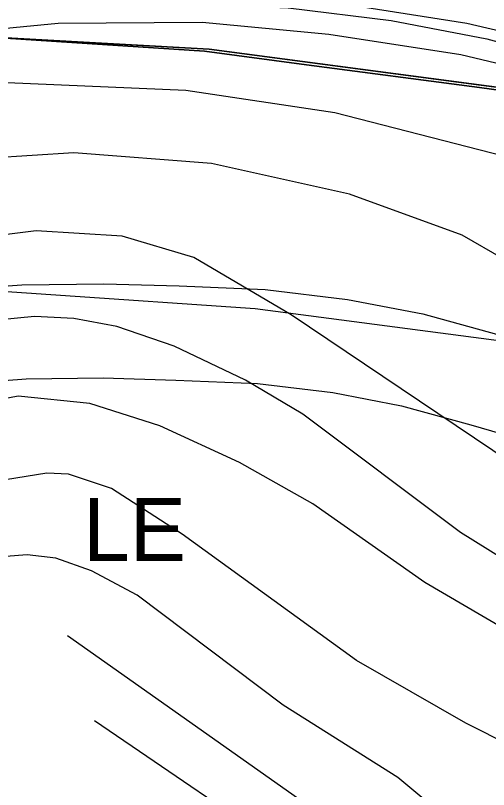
# Model space of a CAD drawing. Extents: x -706130 to -698555, y -971544 to -967260.
# Drawn here: x -705412.3 to -705336.9, y -969887.1 to -969763.7 of the extents above; entities that cross this region are included whole.
import ezdxf

# ---------------------------------------------------------------- set-up
doc = ezdxf.new("R2010")
doc.units = 0
for name, color, linetype in [('BPEJ hranice S', 7, 'Continuous'), ('Dráha_osa koleje S', 7, 'Continuous'), ('Hluková izofona', 7, 'Continuous'), ('KN_Hranice_parcel', 7, 'Continuous'), ('KN_Polygon parcely', 7, 'Continuous'), ('KN_POZEMKY_10_LESNI POZEMEK', 7, 'Continuous'), ('KN_POZEMKY_14_OSTATNI PLOCHA', 7, 'Continuous'), ('KN_VYUZITI_14_ostatni plocha_dráha', 7, 'Continuous'), ('Koridor pro optimalizaci dráhy_N', 7, 'Continuous'), ('Koridor pro optimalizaci dráhy_N_ŠRAFY', 7, 'Continuous'), ('OP dráhy', 7, 'Continuous'), ('Plochy doprava drážní S', 7, 'Continuous'), ('Plochy lesní všeobecné S', 7, 'Continuous'), ('Regulační bloky v krajině S', 7, 'Continuous'), ('Regulační bloky zastavěné S', 7, 'Continuous'), ('Regulační kódy v krajině S', 7, 'Continuous'), ('USES_BK_nadregionalni S', 7, 'Continuous'), ('USES_ŠRAFY S', 7, 'Continuous'), ('VPS dopravni infrastruktury_obrys N', 7, 'Continuous'), ('VPS dopravni infrastruktury_plochy N', 7, 'Continuous'), ('VÝŠKOPIS_vrstevnice doplňková', 7, 'Continuous'), ('VÝŠKOPIS_vrstevnice hlavní', 7, 'Continuous'), ('VÝŠKOPIS_vrstevnice zesílená', 7, 'Continuous'), ('Zábory hodnocené - koridory', 7, 'Continuous')]:
    doc.layers.add(name, color=color, linetype=linetype)

msp = doc.modelspace()

# ---------------------------------------------------------------- linework, layer by layer
at = {"layer": 'BPEJ hranice S'}
for points in [[(-705586.44, -969796.23), (-705575.06, -969793.24), (-705568.44, -969790.74), (-705556.85, -969786.36), (-705538.24, -969782.11), (-705498.75, -969776.61), (-705467.1, -969768.72), (-705442.11, -969765.48), (-705419.62, -969766.94), (-705382.17, -969769.38), (-705365.91, -969771.53), (-705338.33, -969775.18), (-705330.7, -969776.21), (-705326.88, -969776.72), (-705321.16, -969777.49), (-705320.73, -969777.07), (-705319.82, -969776.16), (-705307.2, -969763.69), (-705293.03, -969749.68), (-705272.98, -969720.4), (-705267.02, -969713.35), (-705242.1, -969664.93)], [(-705245.18, -969816.03), (-705259.61, -969805.84), (-705279.15, -969793.12), (-705286.37, -969789.52), (-705312.61, -969778.88), (-705321.16, -969777.49), (-705326.88, -969776.72), (-705330.7, -969776.21), (-705338.33, -969775.18), (-705365.91, -969771.53), (-705382.17, -969769.38), (-705419.62, -969766.94), (-705442.11, -969765.48), (-705467.1, -969768.72), (-705498.75, -969776.61), (-705538.24, -969782.11), (-705556.85, -969786.36), (-705568.44, -969790.74), (-705575.06, -969793.24), (-705586.44, -969796.23), (-705603.98, -969798.76), (-705604.87, -969798.89), (-705614.74, -969798.03)]]:
    msp.add_lwpolyline(points, dxfattribs=at)
at = {"layer": 'Dráha_osa koleje S'}
msp.add_lwpolyline([(-705640.35, -969787.54), (-705622.13, -969788.47), (-705599.13, -969788.84), (-705581.07, -969787.85), (-705556.16, -969784.41), (-705454.68, -969767.23), (-705438.04, -969764.61), (-705424.62, -969762.49), (-705413.26, -969761.63), (-705397.82, -969761.43), (-705384.64, -969761.83), (-705368.84, -969762.47), (-705352.41, -969764.48), (-705337.19, -969767.39), (-705323.41, -969771.16), (-705302.09, -969777.36), (-705276.75, -969787.83), (-705245.97, -969803.45)], dxfattribs=at)
at = {"layer": 'Hluková izofona'}
msp.add_lwpolyline([(-705576.54, -969832.65), (-705549.33, -969828.89), (-705447.42, -969811.64), (-705431.02, -969809.06), (-705419.41, -969807.22), (-705411.27, -969806.61), (-705398.2, -969806.44), (-705386.23, -969806.8), (-705372.49, -969807.36), (-705359.37, -969808.96), (-705347.38, -969811.25), (-705335.64, -969814.47), (-705317, -969819.89), (-705295.55, -969828.75), (-705268.13, -969842.67), (-705242.02, -969859)], dxfattribs=at)
at = {"layer": 'KN_Hranice_parcel'}
msp.add_lwpolyline([(-705330.86, -969775.73), (-705381.41, -969769.07), (-705440.54, -969765.78), (-705465.56, -969768.77), (-705499.01, -969777.37), (-705529.92, -969781.36), (-705553.38, -969786.77), (-705562.74, -969790.4), (-705571.55, -969793.37), (-705588.96, -969798.21), (-705601.91, -969799.49), (-705669.13, -969775.76)], dxfattribs=at)
at = {"layer": 'KN_Polygon parcely'}
for points in [[(-705614.74, -969798.03), (-705511.78, -969891.34), (-705490.44, -969887.89), (-705463.93, -969899.82), (-705407.17, -969895.75), (-705344.84, -969921.34), (-705313.66, -969939.25), (-705269.67, -969982.5), (-705270.68, -969952.92), (-705260.05, -969931.18), (-705259.58, -969906.58), (-705275.57, -969880.98), (-705310.1, -969835.63), (-705312.52, -969829.63), (-705330.86, -969775.73), (-705381.41, -969769.07), (-705440.54, -969765.78), (-705465.56, -969768.77), (-705499.01, -969777.37), (-705529.92, -969781.36), (-705553.38, -969786.77), (-705562.74, -969790.4), (-705571.55, -969793.37), (-705588.96, -969798.21)], [(-705588.96, -969798.21), (-705571.55, -969793.37), (-705562.74, -969790.4), (-705553.38, -969786.77), (-705529.92, -969781.36), (-705499.01, -969777.37), (-705465.56, -969768.77), (-705440.54, -969765.78), (-705381.41, -969769.07), (-705330.86, -969775.73), (-705327.05, -969776.23), (-705312.76, -969778.12), (-705282.03, -969790.51), (-705271.31, -969796.91), (-705242.67, -969816.95)]]:
    msp.add_lwpolyline(points, dxfattribs=at)
at = {"layer": 'KN_POZEMKY_10_LESNI POZEMEK'}
for p, q in [((-705440.54, -969765.78), (-705381.41, -969769.07)), ((-705381.41, -969769.07), (-705330.86, -969775.73))]:
    msp.add_line(p, q, dxfattribs=at)
at = {"layer": 'KN_POZEMKY_14_OSTATNI PLOCHA'}
for p, q in [((-705381.41, -969769.07), (-705440.54, -969765.78)), ((-705330.86, -969775.73), (-705381.41, -969769.07))]:
    msp.add_line(p, q, dxfattribs=at)
at = {"layer": 'KN_VYUZITI_14_ostatni plocha_dráha'}
for p, q in [((-705381.41, -969769.07), (-705440.54, -969765.78)), ((-705330.86, -969775.73), (-705381.41, -969769.07))]:
    msp.add_line(p, q, dxfattribs=at)
at = {"layer": 'Koridor pro optimalizaci dráhy_N'}
msp.add_lwpolyline([(-705242.67, -969816.95), (-705271.31, -969796.91), (-705282.03, -969790.51), (-705312.76, -969778.12), (-705327.05, -969776.23), (-705330.86, -969775.73), (-705381.41, -969769.07), (-705440.54, -969765.78), (-705465.56, -969768.77), (-705499.01, -969777.37), (-705529.92, -969781.36), (-705553.38, -969786.77), (-705562.74, -969790.4), (-705571.55, -969793.37), (-705588.96, -969798.21)], dxfattribs=at)
at = {"layer": 'Koridor pro optimalizaci dráhy_N_ŠRAFY'}
msp.add_lwpolyline([(-705242.67, -969816.95), (-705271.31, -969796.91), (-705282.03, -969790.51), (-705312.76, -969778.12), (-705327.05, -969776.23), (-705330.86, -969775.73), (-705381.41, -969769.07), (-705440.54, -969765.78), (-705465.56, -969768.77), (-705499.01, -969777.37), (-705529.92, -969781.36), (-705553.38, -969786.77), (-705562.74, -969790.4), (-705571.55, -969793.37), (-705588.96, -969798.21)], dxfattribs=at)
at = {"layer": 'OP dráhy'}
msp.add_lwpolyline([(-705562.04, -969845.79), (-705547.95, -969843.84), (-705546.15, -969843.57), (-705445, -969826.45), (-705428.68, -969823.87), (-705428.68, -969823.87), (-705417.67, -969822.13), (-705410.61, -969821.6), (-705398.33, -969821.44), (-705386.76, -969821.79), (-705373.71, -969822.32), (-705361.7, -969823.79), (-705350.78, -969825.88), (-705339.71, -969828.91), (-705321.97, -969834.07), (-705301.82, -969842.39), (-705275.51, -969855.74), (-705250.1, -969871.64)], dxfattribs=at)
at = {"layer": 'Plochy doprava drážní S'}
msp.add_lwpolyline([(-705465.56, -969768.77), (-705440.54, -969765.78), (-705381.41, -969769.07), (-705330.86, -969775.73)], dxfattribs=at)
at = {"layer": 'Plochy lesní všeobecné S'}
for p, q in [((-705381.41, -969769.07), (-705440.54, -969765.78)), ((-705330.86, -969775.73), (-705381.41, -969769.07))]:
    msp.add_line(p, q, dxfattribs=at)
at = {"layer": 'Regulační bloky v krajině S'}
for p, q in [((-705381.41, -969769.07), (-705440.54, -969765.78)), ((-705330.86, -969775.73), (-705381.41, -969769.07))]:
    msp.add_line(p, q, dxfattribs=at)
at = {"layer": 'Regulační bloky zastavěné S'}
msp.add_lwpolyline([(-705465.56, -969768.77), (-705440.54, -969765.78), (-705381.41, -969769.07), (-705330.86, -969775.73)], dxfattribs=at)
at = {"layer": 'USES_BK_nadregionalni S'}
for points in [[(-705242.67, -969816.95), (-705271.31, -969796.91), (-705282.03, -969790.51), (-705312.76, -969778.12), (-705327.05, -969776.23), (-705330.86, -969775.73), (-705381.41, -969769.07), (-705440.54, -969765.78), (-705465.56, -969768.77), (-705499.01, -969777.37), (-705529.92, -969781.36), (-705553.38, -969786.77), (-705562.74, -969790.4), (-705571.55, -969793.37), (-705588.96, -969798.21)], [(-705614.74, -969798.03), (-705574.84, -969834.19), (-705573.55, -969835.36), (-705549.78, -969828.28), (-705541.59, -969825.1), (-705522.85, -969820.78), (-705491.44, -969816.72), (-705458.17, -969808.17), (-705439.27, -969805.91), (-705374.1, -969810.38), (-705336.07, -969815.39), (-705332.27, -969815.89), (-705323.02, -969817.11), (-705299.87, -969826.45), (-705293.06, -969830.51), (-705267.39, -969848.47), (-705243.9, -969869.07)]]:
    msp.add_lwpolyline(points, dxfattribs=at)
at = {"layer": 'USES_ŠRAFY S'}
for points in [[(-705242.67, -969816.95), (-705271.31, -969796.91), (-705282.03, -969790.51), (-705312.76, -969778.12), (-705327.05, -969776.23), (-705330.86, -969775.73), (-705381.41, -969769.07), (-705440.54, -969765.78), (-705465.56, -969768.77), (-705499.01, -969777.37), (-705529.92, -969781.36), (-705553.38, -969786.77), (-705562.74, -969790.4), (-705571.55, -969793.37), (-705588.96, -969798.21)], [(-705614.74, -969798.03), (-705574.84, -969834.19), (-705573.55, -969835.36), (-705549.78, -969828.28), (-705541.59, -969825.1), (-705522.85, -969820.78), (-705491.44, -969816.72), (-705458.17, -969808.17), (-705439.27, -969805.91), (-705374.1, -969810.38), (-705336.07, -969815.39), (-705332.27, -969815.89), (-705323.02, -969817.11), (-705299.87, -969826.45), (-705293.06, -969830.51), (-705267.39, -969848.47), (-705243.9, -969869.07)]]:
    msp.add_lwpolyline(points, dxfattribs=at)
at = {"layer": 'VPS dopravni infrastruktury_obrys N'}
msp.add_lwpolyline([(-705242.67, -969816.95), (-705271.31, -969796.91), (-705282.03, -969790.51), (-705312.76, -969778.12), (-705327.05, -969776.23), (-705330.86, -969775.73), (-705381.41, -969769.07), (-705440.54, -969765.78), (-705465.56, -969768.77), (-705499.01, -969777.37), (-705529.92, -969781.36), (-705553.38, -969786.77), (-705562.74, -969790.4), (-705571.55, -969793.37), (-705588.96, -969798.21)], dxfattribs=at)
at = {"layer": 'VPS dopravni infrastruktury_plochy N'}
msp.add_lwpolyline([(-705242.67, -969816.95), (-705271.31, -969796.91), (-705282.03, -969790.51), (-705312.76, -969778.12), (-705327.05, -969776.23), (-705330.86, -969775.73), (-705381.41, -969769.07), (-705440.54, -969765.78), (-705465.56, -969768.77), (-705499.01, -969777.37), (-705529.92, -969781.36), (-705553.38, -969786.77), (-705562.74, -969790.4), (-705571.55, -969793.37), (-705588.96, -969798.21)], dxfattribs=at)
at = {"layer": 'VÝŠKOPIS_vrstevnice doplňková'}
for points in [[(-705579.15, -969786.53), (-705523.82, -969778.38), (-705502.48, -969774.35), (-705473.79, -969768.98), (-705451.3, -969765.07), (-705431.57, -969762.27), (-705405.76, -969759.8), (-705382.35, -969759.6), (-705361.73, -969761.57), (-705340.34, -969764.89), (-705324.65, -969768.58), (-705300.38, -969774.95), (-705265.74, -969789.84), (-705237.13, -969806.27), (-705210.02, -969823.95), (-705189.15, -969836.81), (-705163.96, -969853.62), (-705150.29, -969862.47), (-705138.88, -969870.39), (-705117.12, -969881.99)], [(-705578.4, -969791.61), (-705522.97, -969783.44), (-705501.53, -969779.39), (-705472.88, -969774.04), (-705450.5, -969770.14), (-705430.96, -969767.38), (-705405.5, -969764.93), (-705382.57, -969764.74), (-705362.37, -969766.67), (-705341.33, -969769.93), (-705325.89, -969773.56), (-705302.05, -969779.82), (-705268.05, -969794.44), (-705239.82, -969810.65), (-705212.77, -969828.29), (-705191.93, -969841.14), (-705166.78, -969857.91), (-705153.15, -969866.73), (-705141.57, -969874.79), (-705119.54, -969886.52)]]:
    msp.add_lwpolyline(points, dxfattribs=at)
at = {"layer": 'VÝŠKOPIS_vrstevnice hlavní'}
for points in [[(-705138.95, -969867.99), (-705161.75, -969852.06), (-705190.87, -969835.75), (-705193.65, -969840.08), (-705263.17, -969808.12), (-705301.98, -969795.04), (-705322.96, -969789.1), (-705361.38, -969779.19), (-705385.14, -969775.62), (-705413.65, -969774.43), (-705442.53, -969778.02), (-705460.94, -969780.88), (-705485.86, -969781.81), (-705502.46, -969784.06), (-705517.65, -969787.53)], [(-705226.1, -969846.08), (-705270.04, -969832.52), (-705294.01, -969823.82), (-705314.56, -969813.98), (-705341.09, -969798.71), (-705359.07, -969792.15), (-705381.04, -969787.3), (-705403.01, -969785.58), (-705422.98, -969786.87)], [(-705236.37, -969873.47), (-705255.49, -969864.2), (-705273.47, -969857.92), (-705299.15, -969851.07), (-705317.12, -969844.08), (-705330.39, -969836.94), (-705368.34, -969811.41), (-705383.89, -969802.28), (-705395.31, -969798.85), (-705409, -969798), (-705427.26, -969800.28), (-705452.38, -969806.56), (-705468.35, -969806.7), (-705486.62, -969803.99), (-705493.75, -969803.7), (-705509.16, -969805.27), (-705519.43, -969808.7), (-705527.14, -969812.41), (-705537.41, -969819.4), (-705560.23, -969836.8), (-705567.41, -969840.92)], [(-705252.07, -969891.02), (-705266.05, -969882.03), (-705279.74, -969875.18), (-705316.27, -969859.49), (-705332.25, -969851.78), (-705341.38, -969846.08), (-705366.49, -969827.24), (-705375.62, -969821.82), (-705387.03, -969816.4), (-705396.16, -969813.26), (-705403.01, -969811.98), (-705409.29, -969811.69), (-705415.28, -969812.26)], [(-705205.41, -970000.45), (-705238.94, -969982.9), (-705251.35, -969973.91), (-705255.21, -969968.92), (-705260.2, -969960.78), (-705268.19, -969940.95), (-705277.89, -969922.12), (-705287.31, -969909.28), (-705294.01, -969902.72), (-705301.14, -969897.29), (-705311.42, -969891.16), (-705340.52, -969876.46), (-705357.93, -969866.48), (-705385.75, -969846.36), (-705397.02, -969839.09), (-705403.87, -969836.8), (-705407.29, -969836.66), (-705415.57, -969837.94), (-705452.66, -969846.5), (-705461.22, -969847.07), (-705474.06, -969845.5), (-705496.77, -969838.7)], [(-705267.13, -969984.87), (-705273.04, -969977.76), (-705279.89, -969959.5), (-705285.88, -969938.95), (-705291.3, -969926.11), (-705297.15, -969917.98), (-705306.28, -969908.99), (-705312.42, -969905.43), (-705312.84, -969904.57), (-705347.51, -969888.31), (-705351.36, -969885.17), (-705369.63, -969873.61), (-705392.88, -969856.06), (-705400.16, -969852.21), (-705405.87, -969850.21), (-705410.43, -969849.64), (-705413.85, -969849.93), (-705428.26, -969854.07), (-705442.1, -969857.63), (-705453.52, -969859.2), (-705464.93, -969858.63), (-705473.49, -969856.92), (-705487.57, -969851.59)], [(-705290.83, -969961.69), (-705296.44, -969945.23), (-705299.29, -969939.24), (-705306.71, -969927.26), (-705313.7, -969919.41), (-705323.54, -969911.85), (-705358.78, -969893.59), (-705367.34, -969888.45), (-705403.99, -969862.57)], [(-705313.54, -969939.37), (-705322.12, -969928.68), (-705329.25, -969921.69), (-705331.25, -969920.69), (-705339.24, -969914.13), (-705366.49, -969898.72), (-705399.69, -969876.12)]]:
    msp.add_lwpolyline(points, dxfattribs=at)
at = {"layer": 'VÝŠKOPIS_vrstevnice zesílená'}
msp.add_lwpolyline([(-705249.07, -969933.96), (-705259.63, -969911.7), (-705263.77, -969905.28), (-705268.19, -969899.86), (-705278.17, -969890.16), (-705284.17, -969885.88), (-705291.16, -969882.03), (-705315.7, -969871.33), (-705328.25, -969865.05), (-705347.08, -969854.07), (-705364.92, -969841.51), (-705376.62, -969834.95), (-705389.32, -969829.1), (-705400.44, -969825.53), (-705411.86, -969824.39), (-705428.98, -969827.67)], dxfattribs=at)
at = {"layer": 'Zábory hodnocené - koridory'}
msp.add_lwpolyline([(-705242.67, -969816.95), (-705271.31, -969796.91), (-705282.03, -969790.51), (-705312.76, -969778.12), (-705327.05, -969776.23), (-705330.86, -969775.73), (-705381.41, -969769.07), (-705440.54, -969765.78), (-705465.56, -969768.77), (-705499.01, -969777.37), (-705529.92, -969781.36), (-705553.38, -969786.77), (-705562.74, -969790.4), (-705571.55, -969793.37), (-705588.96, -969798.21)], dxfattribs=at)

# ---------------------------------------------------------------- texts
at = {"layer": 'Regulační kódy v krajině S'}
msp.add_text('LE', height=10, dxfattribs=at).set_placement((-705401.5, -969850.62))

doc.saveas('drawing.dxf')
